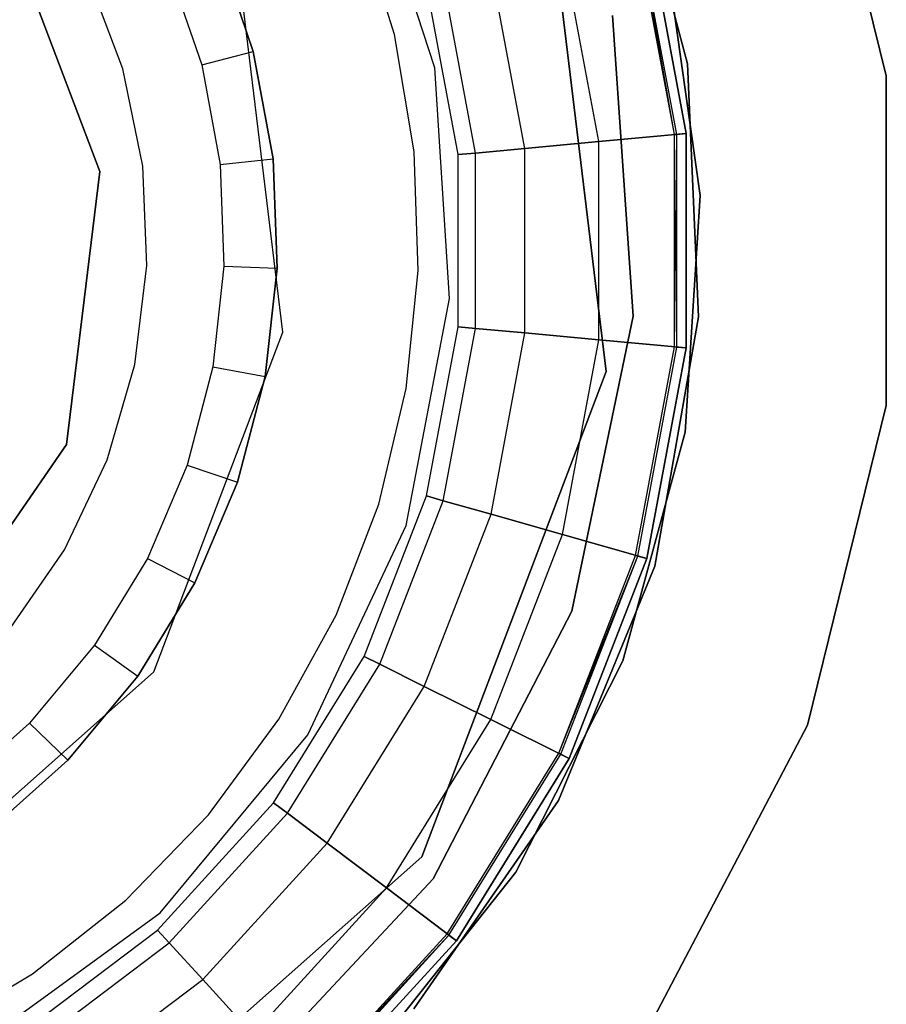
# Model space of a CAD drawing. Extents: x 0.3 to 7.1, y -3.38 to 3.38.
# Tile 412 of 604: x 3.92 to 4.32, y -0.35 to 0.1. Entities that reach past the tile are written whole.
import ezdxf

# ---------------------------------------------------------------- set-up
doc = ezdxf.new("R2010")
doc.units = 0
doc.header["$LTSCALE"] = 2.54
doc.layers.get('0').update_dxf_attribs({"linetype": 'CONTINUOUS'})

# ---------------------------------------------------------------- blocks, each defined once
blk = doc.blocks.new('SINGLES_AVVSTL_STL')
at = {"color": 0}
for p, q in [((4.3217, 0.07594, 164.411), (4.28536, 0.2234, 164.411)), ((4.28536, 0.2234, 164.511), (4.3217, 0.07594, 164.511)), ((4.28536, 0.2234, 164.511), (4.3217, 0.07594, 164.511)), ((4.3217, 0.07594, 164.411), (4.28536, 0.2234, 164.411)), ((4.20009, 0.19442, 61.72336), (4.2301, 0.08158, 61.72336)), ((4.2301, 0.08158, 61.52336), (4.20009, 0.19442, 61.52336)), ((4.2301, 0.08158, 61.52336), (4.20009, 0.19442, 61.52336)), ((4.20009, 0.19442, 61.72336), (4.2301, 0.08158, 61.72336)), ((4.11377, 0.07964, 61.88777), (4.08085, 0.18096, 61.88777)), ((4.11377, 0.07964, 61.96777), (4.08085, 0.18096, 61.96777)), ((4.11377, 0.07964, 61.88777), (4.08085, 0.18096, 61.88777)), ((4.11377, 0.07964, 61.96777), (4.08085, 0.18096, 61.96777)), ((4.19265, -0.06027, 11.22336), (4.16381, 0.1773, 11.22336)), ((4.16381, 0.1773, 61.72336), (4.19265, -0.06027, 61.72336)), ((4.19265, -0.06027, 11.22336), (4.16381, 0.1773, 11.22336)), ((4.16381, 0.1773, 61.72336), (4.19265, -0.06027, 61.72336)), ((3.91439, 0.15054, 168.97178), (3.95937, 0.03195, 168.97178)), ((3.95937, 0.03195, 43.87177), (3.91439, 0.15054, 43.87177)), ((3.91439, 0.15054, 168.97178), (3.95937, 0.03195, 168.97178)), ((3.95937, 0.03195, 43.87177), (3.91439, 0.15054, 43.87177)), ((4.09513, 0.09505, 61.92863), (4.0789, 0.14736, 61.92863)), ((4.09513, 0.09505, 61.92863), (4.0789, 0.14736, 61.92863)), ((4.09513, 0.09505, 61.78864), (4.0789, 0.14736, 61.78864)), ((4.09513, 0.09505, 61.78864), (4.0789, 0.14736, 61.78864)), ((4.22523, 0.04902, 164.40894), (4.20722, 0.14537, 164.40894)), ((4.22417, 0.04892, 164.40427), (4.20722, 0.14537, 164.40894)), ((4.21136, 0.14655, 164.4), (4.22951, 0.04941, 164.4)), ((4.22951, 0.04941, 164.3), (4.21136, 0.14655, 164.3)), ((4.21136, 0.14655, 164.511), (4.22951, 0.04941, 164.511)), ((4.22951, 0.04941, 164.3), (4.21136, 0.14655, 164.3)), ((4.21136, 0.14655, 164.511), (4.22951, 0.04941, 164.511)), ((4.22951, 0.04941, 164.411), (4.21136, 0.14655, 164.411)), ((4.22951, 0.04941, 164.411), (4.21136, 0.14655, 164.411)), ((4.21136, 0.14655, 164.4), (4.22951, 0.04941, 164.4)), ((4.22417, 0.04892, 164.40427), (4.2062, 0.14508, 164.40427)), ((4.22417, 0.04892, 164.40427), (4.2062, 0.14508, 164.40427)), ((4.03008, 0.08726, 61.30864), (4.01382, 0.13493, 61.30864)), ((4.01382, 0.13493, 61.78864), (4.03008, 0.08726, 61.78864)), ((4.01382, 0.13493, 61.78864), (4.03008, 0.08726, 61.78864)), ((4.03008, 0.08726, 61.30864), (4.01382, 0.13493, 61.30864)), ((4.18931, 0.04569, 164.30803), (4.17252, 0.1355, 164.30803)), ((4.18931, 0.04569, 164.30803), (4.17252, 0.1355, 164.30803)), ((4.18931, 0.04569, 164.50297), (4.17252, 0.1355, 164.50297)), ((4.18931, 0.04569, 164.50297), (4.17252, 0.1355, 164.50297)), ((4.22066, 0.12902, 54.83894), (4.2359, 0.02082, 54.83894)), ((4.2359, 0.02082, 54.63894), (4.22066, 0.12902, 54.63894)), ((4.2359, 0.02082, 54.63894), (4.22066, 0.12902, 54.63894)), ((4.22066, 0.12902, 54.83894), (4.2359, 0.02082, 54.83894)), ((4.22066, 0.12901, 20.47364), (4.2359, 0.02082, 20.47364)), ((4.2359, 0.02082, 20.27364), (4.22066, 0.12901, 20.27364)), ((4.2359, 0.02082, 20.27364), (4.22066, 0.12901, 20.27364)), ((4.22066, 0.12901, 20.47364), (4.2359, 0.02082, 20.47364)), ((3.99122, 0.12533, 61.10864), (4.00632, 0.08105, 61.10864)), ((3.99122, 0.12533, 61.10864), (4.00632, 0.08105, 61.10864)), ((4.04375, -0.04219, 11.22336), (4.02355, 0.12411, 11.22336)), ((4.04375, -0.04219, 61.72336), (4.02355, 0.12411, 61.72336)), ((4.04375, -0.04219, 11.22336), (4.02355, 0.12411, 11.22336)), ((4.04375, -0.04219, 61.72336), (4.02355, 0.12411, 61.72336)), ((4.15523, 0.04253, 164.3309), (4.1396, 0.12613, 164.3309)), ((4.15523, 0.04253, 164.3309), (4.1396, 0.12613, 164.3309)), ((4.15523, 0.04253, 164.4801), (4.1396, 0.12613, 164.4801)), ((4.15523, 0.04253, 164.4801), (4.1396, 0.12613, 164.4801)), ((3.97005, 0.07929, 61.10864), (3.95378, 0.12218, 61.10864)), ((3.97005, 0.07929, 61.10864), (3.95378, 0.12218, 61.10864)), ((3.97005, 0.07929, 61.92863), (3.95378, 0.12218, 61.92863)), ((3.97005, 0.07929, 61.92863), (3.95378, 0.12218, 61.92863)), ((4.13246, 0.04042, 164.36512), (4.11761, 0.11988, 164.36512)), ((4.13246, 0.04042, 164.36512), (4.11761, 0.11988, 164.36512)), ((4.13246, 0.04042, 164.44587), (4.11761, 0.11988, 164.44587)), ((4.13246, 0.04042, 164.44587), (4.11761, 0.11988, 164.44587)), ((4.12446, 0.03968, 164.40551), (4.10988, 0.11768, 164.40551)), ((4.12446, 0.03968, 164.40551), (4.10988, 0.11768, 164.40551)), ((4.19563, 0.10376, 18.5), (4.20511, -0.0348, 18.5)), ((4.20511, -0.0348, 18.35), (4.19563, 0.10376, 18.35)), ((4.20511, -0.0348, 18.35), (4.19563, 0.10376, 18.35)), ((4.19563, 0.10376, 18.5), (4.20511, -0.0348, 18.5)), ((4.10424, 0.04104, 61.92863), (4.09513, 0.09505, 61.92863)), ((4.09513, 0.09505, 61.92863), (4.09513, 0.09505, 61.78864)), ((4.10424, 0.04104, 61.92863), (4.09513, 0.09505, 61.92863)), ((4.10424, 0.04104, 61.78864), (4.09513, 0.09505, 61.78864)), ((4.09513, 0.09505, 61.92863), (4.09513, 0.09505, 61.78864)), ((4.10424, 0.04104, 61.78864), (4.09513, 0.09505, 61.78864)), ((4.00632, 0.08105, 61.10864), (4.03008, 0.08726, 61.30864)), ((4.00632, 0.08105, 61.10864), (4.03008, 0.08726, 61.30864)), ((4.03923, 0.03773, 61.30864), (4.03008, 0.08726, 61.30864)), ((4.03008, 0.08726, 61.30864), (4.03008, 0.08726, 61.78864)), ((4.03008, 0.08726, 61.78864), (4.03923, 0.03773, 61.78864)), ((4.03008, 0.08726, 61.30864), (4.03008, 0.08726, 61.78864)), ((4.03008, 0.08726, 61.78864), (4.03923, 0.03773, 61.78864)), ((4.03923, 0.03773, 61.30864), (4.03008, 0.08726, 61.30864)), ((3.97922, 0.03435, 61.10864), (3.97005, 0.07929, 61.10864)), ((3.97005, 0.07929, 61.10864), (3.97005, 0.07929, 61.92863)), ((3.97005, 0.07929, 61.10864), (3.97005, 0.07929, 61.92863)), ((3.97922, 0.03435, 61.10864), (3.97005, 0.07929, 61.10864)), ((3.97922, 0.03435, 61.92863), (3.97005, 0.07929, 61.92863)), ((3.97922, 0.03435, 61.92863), (3.97005, 0.07929, 61.92863)), ((4.00632, 0.08105, 61.10864), (4.01482, 0.03505, 61.10864)), ((4.00632, 0.08105, 61.10864), (4.01482, 0.03505, 61.10864)), ((4.12046, -0.02668, 61.88777), (4.11377, 0.07964, 61.88777)), ((4.12046, -0.02668, 61.96777), (4.11377, 0.07964, 61.96777)), ((4.11377, 0.07964, 61.96777), (4.11377, 0.07964, 61.88777)), ((4.12046, -0.02668, 61.88777), (4.11377, 0.07964, 61.88777)), ((4.11377, 0.07964, 61.96777), (4.11377, 0.07964, 61.88777)), ((4.12046, -0.02668, 61.96777), (4.11377, 0.07964, 61.96777)), ((4.2301, 0.08158, 61.72336), (4.23516, -0.03508, 61.72336)), ((4.23516, -0.03508, 61.52336), (4.2301, 0.08158, 61.52336)), ((4.2301, 0.08158, 61.52336), (4.2301, 0.08158, 61.72336)), ((4.2301, 0.08158, 61.52336), (4.2301, 0.08158, 61.72336)), ((4.23516, -0.03508, 61.52336), (4.2301, 0.08158, 61.52336)), ((4.2301, 0.08158, 61.72336), (4.23516, -0.03508, 61.72336)), ((4.3217, -0.07593, 164.411), (4.3217, 0.07594, 164.411)), ((4.3217, 0.07594, 164.411), (4.3217, 0.07594, 164.511)), ((4.3217, 0.07594, 164.511), (4.3217, -0.07593, 164.511)), ((4.3217, 0.07594, 164.411), (4.3217, 0.07594, 164.511)), ((4.3217, 0.07594, 164.511), (4.3217, -0.07593, 164.511)), ((4.3217, -0.07593, 164.411), (4.3217, 0.07594, 164.411)), ((4.15523, 0.04253, 164.3309), (4.18931, 0.04569, 164.30803)), ((4.15523, 0.04253, 164.3309), (4.18931, 0.04569, 164.30803)), ((4.18931, 0.04569, 164.50297), (4.15523, 0.04253, 164.4801)), ((4.18931, 0.04569, 164.50297), (4.15523, 0.04253, 164.4801)), ((4.18931, 0.04569, 164.30803), (4.22951, 0.04941, 164.3)), ((4.18931, 0.04569, 164.30803), (4.22951, 0.04941, 164.3)), ((4.22951, 0.04941, 164.511), (4.18931, 0.04569, 164.50297)), ((4.22951, 0.04941, 164.511), (4.18931, 0.04569, 164.50297)), ((4.18931, -0.04568, 164.30803), (4.18931, 0.04569, 164.30803)), ((4.18931, -0.04568, 164.30803), (4.18931, 0.04569, 164.30803)), ((4.18931, -0.04568, 164.50297), (4.18931, 0.04569, 164.50297)), ((4.18931, -0.04568, 164.50297), (4.18931, 0.04569, 164.50297)), ((4.22951, 0.04941, 164.4), (4.22417, 0.04892, 164.40427)), ((4.22951, 0.04941, 164.4), (4.22417, 0.04892, 164.40427)), ((4.22417, -0.04891, 164.40427), (4.22523, 0.04902, 164.40894)), ((4.22417, 0.04892, 164.40427), (4.22523, 0.04902, 164.40894)), ((4.22417, -0.04891, 164.40427), (4.22417, 0.04892, 164.40427)), ((4.22417, -0.04891, 164.40427), (4.22417, 0.04892, 164.40427)), ((4.22523, 0.04902, 164.40894), (4.22951, 0.04941, 164.411)), ((4.22523, 0.04902, 164.40894), (4.22951, 0.04941, 164.411)), ((4.22523, -0.04901, 164.40894), (4.22523, 0.04902, 164.40894)), ((4.22951, 0.04941, 164.4), (4.22951, -0.04941, 164.4)), ((4.22951, -0.04941, 164.3), (4.22951, 0.04941, 164.3)), ((4.22951, 0.04941, 164.511), (4.22951, -0.04941, 164.511)), ((4.22951, -0.04941, 164.3), (4.22951, 0.04941, 164.3)), ((4.22951, 0.04941, 164.511), (4.22951, -0.04941, 164.511)), ((4.22951, -0.04941, 164.411), (4.22951, 0.04941, 164.411)), ((4.22951, -0.04941, 164.411), (4.22951, 0.04941, 164.411)), ((4.22951, 0.04941, 164.4), (4.22951, -0.04941, 164.4)), ((4.10607, -0.0137, 61.92863), (4.10424, 0.04104, 61.92863)), ((4.10424, 0.04104, 61.92863), (4.10424, 0.04104, 61.78864)), ((4.10607, -0.0137, 61.92863), (4.10424, 0.04104, 61.92863)), ((4.10607, -0.0137, 61.78864), (4.10424, 0.04104, 61.78864)), ((4.10424, 0.04104, 61.92863), (4.10424, 0.04104, 61.78864)), ((4.10607, -0.0137, 61.78864), (4.10424, 0.04104, 61.78864)), ((4.13246, 0.04042, 164.36512), (4.15523, 0.04253, 164.3309)), ((4.13246, 0.04042, 164.36512), (4.15523, 0.04253, 164.3309)), ((4.15523, 0.04253, 164.4801), (4.13246, 0.04042, 164.44587)), ((4.15523, 0.04253, 164.4801), (4.13246, 0.04042, 164.44587)), ((4.15523, -0.04252, 164.3309), (4.15523, 0.04253, 164.3309)), ((4.15523, -0.04252, 164.3309), (4.15523, 0.04253, 164.3309)), ((4.15523, -0.04252, 164.4801), (4.15523, 0.04253, 164.4801)), ((4.15523, -0.04252, 164.4801), (4.15523, 0.04253, 164.4801)), ((4.01482, 0.03505, 61.10864), (4.03923, 0.03773, 61.30864)), ((4.01482, 0.03505, 61.10864), (4.03923, 0.03773, 61.30864)), ((4.04107, -0.0126, 61.30864), (4.03923, 0.03773, 61.30864)), ((4.03923, 0.03773, 61.30864), (4.03923, 0.03773, 61.78864)), ((4.03923, 0.03773, 61.78864), (4.04107, -0.0126, 61.78864)), ((4.03923, 0.03773, 61.30864), (4.03923, 0.03773, 61.78864)), ((4.03923, 0.03773, 61.78864), (4.04107, -0.0126, 61.78864)), ((4.04107, -0.0126, 61.30864), (4.03923, 0.03773, 61.30864)), ((4.12446, 0.03968, 164.40551), (4.13246, 0.04042, 164.36512)), ((4.12446, 0.03968, 164.40551), (4.13246, 0.04042, 164.36512)), ((4.13246, 0.04042, 164.44587), (4.12446, 0.03968, 164.40551)), ((4.13246, 0.04042, 164.44587), (4.12446, 0.03968, 164.40551)), ((4.12446, -0.03967, 164.40551), (4.12446, 0.03968, 164.40551)), ((4.12446, -0.03967, 164.40551), (4.12446, 0.03968, 164.40551)), ((4.13246, -0.04041, 164.36512), (4.13246, 0.04042, 164.36512)), ((4.13246, -0.04041, 164.36512), (4.13246, 0.04042, 164.36512)), ((4.13246, -0.04041, 164.44587), (4.13246, 0.04042, 164.44587)), ((4.13246, -0.04041, 164.44587), (4.13246, 0.04042, 164.44587)), ((3.95937, 0.03195, 168.97178), (3.94408, -0.09397, 168.97178)), ((3.94408, -0.09397, 43.87177), (3.95937, 0.03195, 43.87177)), ((3.95937, 0.03195, 168.97178), (3.94408, -0.09397, 168.97178)), ((3.94408, -0.09397, 43.87177), (3.95937, 0.03195, 43.87177)), ((3.95937, 0.03195, 168.97178), (3.95937, 0.03195, 43.87177)), ((3.95937, 0.03195, 168.97178), (3.95937, 0.03195, 43.87177)), ((3.98107, -0.01148, 61.10864), (3.97922, 0.03435, 61.10864)), ((3.97922, 0.03435, 61.10864), (3.97922, 0.03435, 61.92863)), ((3.97922, 0.03435, 61.10864), (3.97922, 0.03435, 61.92863)), ((3.98107, -0.01148, 61.10864), (3.97922, 0.03435, 61.10864)), ((3.98107, -0.01148, 61.92863), (3.97922, 0.03435, 61.92863)), ((3.98107, -0.01148, 61.92863), (3.97922, 0.03435, 61.92863)), ((4.01482, 0.03505, 61.10864), (4.01653, -0.0117, 61.10864)), ((4.01482, 0.03505, 61.10864), (4.01653, -0.0117, 61.10864)), ((4.2359, 0.02082, 54.83894), (4.22904, -0.08822, 54.83894)), ((4.22904, -0.08822, 54.63894), (4.2359, 0.02082, 54.63894)), ((4.22904, -0.08822, 54.63894), (4.2359, 0.02082, 54.63894)), ((4.2359, 0.02082, 54.83894), (4.22904, -0.08822, 54.83894)), ((4.2359, 0.02082, 20.47364), (4.22904, -0.08823, 20.47364)), ((4.22904, -0.08823, 20.27364), (4.2359, 0.02082, 20.27364)), ((4.22904, -0.08823, 20.27364), (4.2359, 0.02082, 20.27364)), ((4.2359, 0.02082, 20.47364), (4.22904, -0.08823, 20.47364)), ((4.2359, 0.02082, 54.63894), (4.2359, 0.02082, 54.83894)), ((4.2359, 0.02082, 54.63894), (4.2359, 0.02082, 54.83894)), ((4.2359, 0.02082, 20.27364), (4.2359, 0.02082, 20.47364)), ((4.2359, 0.02082, 20.27364), (4.2359, 0.02082, 20.47364)), ((3.97554, -0.05701, 61.10864), (3.98107, -0.01148, 61.10864)), ((3.97554, -0.05701, 61.10864), (3.98107, -0.01148, 61.10864)), ((3.97554, -0.05701, 61.92863), (3.98107, -0.01148, 61.92863)), ((3.97554, -0.05701, 61.92863), (3.98107, -0.01148, 61.92863)), ((3.98107, -0.01148, 61.10864), (3.98107, -0.01148, 61.92863)), ((3.98107, -0.01148, 61.10864), (3.98107, -0.01148, 61.92863)), ((4.01653, -0.0117, 61.10864), (4.01141, -0.0582, 61.10864)), ((4.01653, -0.0117, 61.10864), (4.01141, -0.0582, 61.10864)), ((4.01653, -0.0117, 61.10864), (4.04107, -0.0126, 61.30864)), ((4.01653, -0.0117, 61.10864), (4.04107, -0.0126, 61.30864)), ((4.03556, -0.06266, 61.30864), (4.04107, -0.0126, 61.30864)), ((4.04107, -0.0126, 61.78864), (4.03556, -0.06266, 61.78864)), ((4.04107, -0.0126, 61.78864), (4.03556, -0.06266, 61.78864)), ((4.03556, -0.06266, 61.30864), (4.04107, -0.0126, 61.30864)), ((4.04107, -0.0126, 61.30864), (4.04107, -0.0126, 61.78864)), ((4.04107, -0.0126, 61.30864), (4.04107, -0.0126, 61.78864)), ((4.10059, -0.0682, 61.92863), (4.10607, -0.0137, 61.92863)), ((4.10059, -0.0682, 61.92863), (4.10607, -0.0137, 61.92863)), ((4.10059, -0.0682, 61.78864), (4.10607, -0.0137, 61.78864)), ((4.10059, -0.0682, 61.78864), (4.10607, -0.0137, 61.78864)), ((4.10607, -0.0137, 61.92863), (4.10607, -0.0137, 61.78864)), ((4.10607, -0.0137, 61.92863), (4.10607, -0.0137, 61.78864)), ((4.1005, -0.13133, 61.88777), (4.12046, -0.02668, 61.88777)), ((4.1005, -0.13133, 61.96777), (4.12046, -0.02668, 61.96777)), ((4.1005, -0.13133, 61.88777), (4.12046, -0.02668, 61.88777)), ((4.1005, -0.13133, 61.96777), (4.12046, -0.02668, 61.96777)), ((4.12046, -0.02668, 61.96777), (4.12046, -0.02668, 61.88777)), ((4.12046, -0.02668, 61.96777), (4.12046, -0.02668, 61.88777)), ((4.20511, -0.0348, 18.5), (4.17685, -0.17079, 18.5)), ((4.17685, -0.17079, 18.35), (4.20511, -0.0348, 18.35)), ((4.17685, -0.17079, 18.35), (4.20511, -0.0348, 18.35)), ((4.20511, -0.0348, 18.5), (4.17685, -0.17079, 18.5)), ((4.20511, -0.0348, 18.35), (4.20511, -0.0348, 18.5)), ((4.20511, -0.0348, 18.35), (4.20511, -0.0348, 18.5)), ((4.23516, -0.03508, 61.72336), (4.21502, -0.1501, 61.72336)), ((4.21502, -0.1501, 61.52336), (4.23516, -0.03508, 61.52336)), ((4.21502, -0.1501, 61.52336), (4.23516, -0.03508, 61.52336)), ((4.23516, -0.03508, 61.72336), (4.21502, -0.1501, 61.72336)), ((4.23516, -0.03508, 61.52336), (4.23516, -0.03508, 61.72336)), ((4.23516, -0.03508, 61.52336), (4.23516, -0.03508, 61.72336)), ((4.10988, -0.11767, 164.40551), (4.12446, -0.03967, 164.40551)), ((4.10988, -0.11767, 164.40551), (4.12446, -0.03967, 164.40551)), ((4.11761, -0.11987, 164.36512), (4.13246, -0.04041, 164.36512)), ((4.11761, -0.11987, 164.36512), (4.13246, -0.04041, 164.36512)), ((4.11761, -0.11987, 164.44587), (4.13246, -0.04041, 164.44587)), ((4.11761, -0.11987, 164.44587), (4.13246, -0.04041, 164.44587)), ((4.12446, -0.03967, 164.40551), (4.13246, -0.04041, 164.36512)), ((4.12446, -0.03967, 164.40551), (4.13246, -0.04041, 164.36512)), ((4.13246, -0.04041, 164.44587), (4.12446, -0.03967, 164.40551)), ((4.13246, -0.04041, 164.44587), (4.12446, -0.03967, 164.40551)), ((4.13246, -0.04041, 164.36512), (4.15523, -0.04252, 164.3309)), ((4.13246, -0.04041, 164.36512), (4.15523, -0.04252, 164.3309)), ((4.15523, -0.04252, 164.4801), (4.13246, -0.04041, 164.44587)), ((4.15523, -0.04252, 164.4801), (4.13246, -0.04041, 164.44587)), ((3.98434, -0.19882, 11.22336), (4.04375, -0.04219, 11.22336)), ((3.98434, -0.19882, 61.72336), (4.04375, -0.04219, 61.72336)), ((3.98434, -0.19882, 11.22336), (4.04375, -0.04219, 11.22336)), ((3.98434, -0.19882, 61.72336), (4.04375, -0.04219, 61.72336)), ((4.04375, -0.04219, 61.72336), (4.04375, -0.04219, 11.22336)), ((4.04375, -0.04219, 61.72336), (4.04375, -0.04219, 11.22336)), ((4.1396, -0.12613, 164.3309), (4.15523, -0.04252, 164.3309)), ((4.1396, -0.12613, 164.3309), (4.15523, -0.04252, 164.3309)), ((4.1396, -0.12613, 164.4801), (4.15523, -0.04252, 164.4801)), ((4.1396, -0.12613, 164.4801), (4.15523, -0.04252, 164.4801)), ((4.15523, -0.04252, 164.3309), (4.18931, -0.04568, 164.30803)), ((4.15523, -0.04252, 164.3309), (4.18931, -0.04568, 164.30803)), ((4.18931, -0.04568, 164.50297), (4.15523, -0.04252, 164.4801)), ((4.18931, -0.04568, 164.50297), (4.15523, -0.04252, 164.4801)), ((4.17252, -0.13549, 164.30803), (4.18931, -0.04568, 164.30803)), ((4.17252, -0.13549, 164.30803), (4.18931, -0.04568, 164.30803)), ((4.17252, -0.13549, 164.50297), (4.18931, -0.04568, 164.50297)), ((4.17252, -0.13549, 164.50297), (4.18931, -0.04568, 164.50297)), ((4.18931, -0.04568, 164.30803), (4.22951, -0.04941, 164.3)), ((4.18931, -0.04568, 164.30803), (4.22951, -0.04941, 164.3)), ((4.22951, -0.04941, 164.511), (4.18931, -0.04568, 164.50297)), ((4.22951, -0.04941, 164.511), (4.18931, -0.04568, 164.50297)), ((4.2062, -0.14508, 164.40427), (4.22417, -0.04891, 164.40427)), ((4.2062, -0.14508, 164.40427), (4.22417, -0.04891, 164.40427)), ((4.20722, -0.14537, 164.40894), (4.22523, -0.04901, 164.40894)), ((4.20722, -0.14537, 164.40894), (4.22523, -0.04901, 164.40894)), ((4.22951, -0.04941, 164.4), (4.21136, -0.14654, 164.4)), ((4.21136, -0.14654, 164.3), (4.22951, -0.04941, 164.3)), ((4.22951, -0.04941, 164.511), (4.21136, -0.14654, 164.511)), ((4.21136, -0.14654, 164.3), (4.22951, -0.04941, 164.3)), ((4.22951, -0.04941, 164.511), (4.21136, -0.14654, 164.511)), ((4.21136, -0.14654, 164.411), (4.22951, -0.04941, 164.411)), ((4.21136, -0.14654, 164.411), (4.22951, -0.04941, 164.411)), ((4.22951, -0.04941, 164.4), (4.21136, -0.14654, 164.4)), ((4.22417, -0.04891, 164.40427), (4.22523, -0.04901, 164.40894)), ((4.22951, -0.04941, 164.4), (4.22417, -0.04891, 164.40427)), ((4.22951, -0.04941, 164.4), (4.22417, -0.04891, 164.40427)), ((4.22523, -0.04901, 164.40894), (4.22951, -0.04941, 164.411)), ((4.22523, -0.04901, 164.40894), (4.22951, -0.04941, 164.411)), ((3.96278, -0.10106, 61.10864), (3.97554, -0.05701, 61.10864)), ((3.96278, -0.10106, 61.10864), (3.97554, -0.05701, 61.10864)), ((3.96278, -0.10106, 61.92863), (3.97554, -0.05701, 61.92863)), ((3.96278, -0.10106, 61.92863), (3.97554, -0.05701, 61.92863)), ((3.97554, -0.05701, 61.10864), (3.97554, -0.05701, 61.92863)), ((3.97554, -0.05701, 61.10864), (3.97554, -0.05701, 61.92863)), ((4.01141, -0.0582, 61.10864), (3.99958, -0.10346, 61.10864)), ((4.01141, -0.0582, 61.10864), (3.99958, -0.10346, 61.10864)), ((4.01141, -0.0582, 61.10864), (4.03556, -0.06266, 61.30864)), ((4.01141, -0.0582, 61.10864), (4.03556, -0.06266, 61.30864)), ((4.02282, -0.11139, 61.30864), (4.03556, -0.06266, 61.30864)), ((4.03556, -0.06266, 61.78864), (4.02282, -0.11139, 61.78864)), ((4.03556, -0.06266, 61.78864), (4.02282, -0.11139, 61.78864)), ((4.02282, -0.11139, 61.30864), (4.03556, -0.06266, 61.30864)), ((4.03556, -0.06266, 61.30864), (4.03556, -0.06266, 61.78864)), ((4.03556, -0.06266, 61.30864), (4.03556, -0.06266, 61.78864)), ((4.10779, -0.28403, 11.22336), (4.19265, -0.06027, 11.22336)), ((4.19265, -0.06027, 61.72336), (4.10779, -0.28403, 61.72336)), ((4.10779, -0.28403, 11.22336), (4.19265, -0.06027, 11.22336)), ((4.19265, -0.06027, 61.72336), (4.10779, -0.28403, 61.72336)), ((4.19265, -0.06027, 11.22336), (4.19265, -0.06027, 61.72336)), ((4.19265, -0.06027, 11.22336), (4.19265, -0.06027, 61.72336)), ((4.08789, -0.12147, 61.92863), (4.10059, -0.0682, 61.92863)), ((4.08789, -0.12147, 61.92863), (4.10059, -0.0682, 61.92863)), ((4.08789, -0.12147, 61.78864), (4.10059, -0.0682, 61.78864)), ((4.08789, -0.12147, 61.78864), (4.10059, -0.0682, 61.78864)), ((4.10059, -0.0682, 61.92863), (4.10059, -0.0682, 61.78864)), ((4.10059, -0.0682, 61.92863), (4.10059, -0.0682, 61.78864)), ((4.28536, -0.2234, 164.411), (4.3217, -0.07593, 164.411)), ((4.3217, -0.07593, 164.511), (4.28536, -0.2234, 164.511)), ((4.3217, -0.07593, 164.511), (4.28536, -0.2234, 164.511)), ((4.28536, -0.2234, 164.411), (4.3217, -0.07593, 164.411)), ((4.3217, -0.07593, 164.411), (4.3217, -0.07593, 164.511)), ((4.3217, -0.07593, 164.411), (4.3217, -0.07593, 164.511)), ((4.22904, -0.08822, 54.83894), (4.20038, -0.19366, 54.83894)), ((4.20038, -0.19366, 54.63894), (4.22904, -0.08822, 54.63894)), ((4.20038, -0.19366, 54.63894), (4.22904, -0.08822, 54.63894)), ((4.22904, -0.08822, 54.83894), (4.20038, -0.19366, 54.83894)), ((4.22904, -0.08823, 20.47364), (4.20038, -0.19366, 20.47364)), ((4.20038, -0.19366, 20.27364), (4.22904, -0.08823, 20.27364)), ((4.20038, -0.19366, 20.27364), (4.22904, -0.08823, 20.27364)), ((4.22904, -0.08823, 20.47364), (4.20038, -0.19366, 20.47364)), ((4.22904, -0.08822, 54.63894), (4.22904, -0.08822, 54.83894)), ((4.22904, -0.08822, 54.63894), (4.22904, -0.08822, 54.83894)), ((4.22904, -0.08823, 20.27364), (4.22904, -0.08823, 20.47364)), ((4.22904, -0.08823, 20.27364), (4.22904, -0.08823, 20.47364)), ((3.94408, -0.09397, 168.97178), (3.87203, -0.19835, 168.97178)), ((3.87203, -0.19835, 43.87177), (3.94408, -0.09397, 43.87177)), ((3.94408, -0.09397, 168.97178), (3.87203, -0.19835, 168.97178)), ((3.87203, -0.19835, 43.87177), (3.94408, -0.09397, 43.87177)), ((3.94408, -0.09397, 168.97178), (3.94408, -0.09397, 43.87177)), ((3.94408, -0.09397, 168.97178), (3.94408, -0.09397, 43.87177)), ((3.94312, -0.1425, 61.10864), (3.96278, -0.10106, 61.10864)), ((3.94312, -0.1425, 61.10864), (3.96278, -0.10106, 61.10864)), ((3.94312, -0.1425, 61.92863), (3.96278, -0.10106, 61.92863)), ((3.94312, -0.1425, 61.92863), (3.96278, -0.10106, 61.92863)), ((3.96278, -0.10106, 61.10864), (3.96278, -0.10106, 61.92863)), ((3.96278, -0.10106, 61.10864), (3.96278, -0.10106, 61.92863)), ((3.99958, -0.10346, 61.10864), (3.98128, -0.14652, 61.10864)), ((3.99958, -0.10346, 61.10864), (3.98128, -0.14652, 61.10864)), ((3.99958, -0.10346, 61.10864), (4.02282, -0.11139, 61.30864)), ((3.99958, -0.10346, 61.10864), (4.02282, -0.11139, 61.30864)), ((4.00312, -0.15775, 61.30864), (4.02282, -0.11139, 61.30864)), ((4.02282, -0.11139, 61.78864), (4.00312, -0.15775, 61.78864)), ((4.02282, -0.11139, 61.78864), (4.00312, -0.15775, 61.78864)), ((4.00312, -0.15775, 61.30864), (4.02282, -0.11139, 61.30864)), ((4.02282, -0.11139, 61.30864), (4.02282, -0.11139, 61.78864)), ((4.02282, -0.11139, 61.30864), (4.02282, -0.11139, 61.78864)), ((4.08122, -0.19166, 164.40551), (4.10988, -0.11767, 164.40551)), ((4.08122, -0.19166, 164.40551), (4.10988, -0.11767, 164.40551)), ((4.10988, -0.11767, 164.40551), (4.11761, -0.11987, 164.36512)), ((4.10988, -0.11767, 164.40551), (4.11761, -0.11987, 164.36512)), ((4.11761, -0.11987, 164.44587), (4.10988, -0.11767, 164.40551)), ((4.11761, -0.11987, 164.44587), (4.10988, -0.11767, 164.40551)), ((4.06821, -0.17258, 61.92863), (4.08789, -0.12147, 61.92863)), ((4.06821, -0.17258, 61.92863), (4.08789, -0.12147, 61.92863)), ((4.06821, -0.17258, 61.78864), (4.08789, -0.12147, 61.78864)), ((4.06821, -0.17258, 61.78864), (4.08789, -0.12147, 61.78864)), ((4.08789, -0.12147, 61.92863), (4.08789, -0.12147, 61.78864)), ((4.08789, -0.12147, 61.92863), (4.08789, -0.12147, 61.78864)), ((4.08841, -0.19524, 164.36512), (4.11761, -0.11987, 164.36512)), ((4.08841, -0.19524, 164.36512), (4.11761, -0.11987, 164.36512)), ((4.08841, -0.19524, 164.44587), (4.11761, -0.11987, 164.44587)), ((4.08841, -0.19524, 164.44587), (4.11761, -0.11987, 164.44587)), ((4.11761, -0.11987, 164.36512), (4.1396, -0.12613, 164.3309)), ((4.11761, -0.11987, 164.36512), (4.1396, -0.12613, 164.3309)), ((4.1396, -0.12613, 164.4801), (4.11761, -0.11987, 164.44587)), ((4.1396, -0.12613, 164.4801), (4.11761, -0.11987, 164.44587)), ((4.10888, -0.20544, 164.3309), (4.1396, -0.12613, 164.3309)), ((4.10888, -0.20544, 164.3309), (4.1396, -0.12613, 164.3309)), ((4.10888, -0.20544, 164.4801), (4.1396, -0.12613, 164.4801)), ((4.10888, -0.20544, 164.4801), (4.1396, -0.12613, 164.4801)), ((4.1396, -0.12613, 164.3309), (4.17252, -0.13549, 164.30803)), ((4.1396, -0.12613, 164.3309), (4.17252, -0.13549, 164.30803)), ((4.17252, -0.13549, 164.50297), (4.1396, -0.12613, 164.4801)), ((4.17252, -0.13549, 164.50297), (4.1396, -0.12613, 164.4801)), ((4.05514, -0.22772, 61.88777), (4.1005, -0.13133, 61.88777)), ((4.05514, -0.22772, 61.96777), (4.1005, -0.13133, 61.96777)), ((4.05514, -0.22772, 61.88777), (4.1005, -0.13133, 61.88777)), ((4.05514, -0.22772, 61.96777), (4.1005, -0.13133, 61.96777)), ((4.1005, -0.13133, 61.96777), (4.1005, -0.13133, 61.88777)), ((4.1005, -0.13133, 61.96777), (4.1005, -0.13133, 61.88777)), ((4.13952, -0.22069, 164.30803), (4.17252, -0.13549, 164.30803)), ((4.13952, -0.22069, 164.30803), (4.17252, -0.13549, 164.30803)), ((4.13952, -0.22069, 164.50297), (4.17252, -0.13549, 164.50297)), ((4.13952, -0.22069, 164.50297), (4.17252, -0.13549, 164.50297)), ((4.17252, -0.13549, 164.30803), (4.21136, -0.14654, 164.3)), ((4.17252, -0.13549, 164.30803), (4.21136, -0.14654, 164.3)), ((4.21136, -0.14654, 164.511), (4.17252, -0.13549, 164.50297)), ((4.21136, -0.14654, 164.511), (4.17252, -0.13549, 164.50297)), ((3.91706, -0.18025, 61.10864), (3.94312, -0.1425, 61.10864)), ((3.91706, -0.18025, 61.10864), (3.94312, -0.1425, 61.10864)), ((3.91706, -0.18025, 61.92863), (3.94312, -0.1425, 61.92863)), ((3.91706, -0.18025, 61.92863), (3.94312, -0.1425, 61.92863)), ((3.94312, -0.1425, 61.10864), (3.94312, -0.1425, 61.92863)), ((3.94312, -0.1425, 61.10864), (3.94312, -0.1425, 61.92863)), ((4.17086, -0.2363, 164.40427), (4.2062, -0.14508, 164.40427)), ((4.17086, -0.2363, 164.40427), (4.2062, -0.14508, 164.40427)), ((4.2062, -0.14508, 164.40427), (4.20722, -0.14537, 164.40894)), ((4.2062, -0.14508, 164.40427), (4.20722, -0.14537, 164.40894)), ((4.21136, -0.14654, 164.4), (4.2062, -0.14508, 164.40427)), ((4.21136, -0.14654, 164.4), (4.2062, -0.14508, 164.40427)), ((3.98128, -0.14652, 61.10864), (3.95691, -0.18645, 61.10864)), ((3.98128, -0.14652, 61.10864), (3.95691, -0.18645, 61.10864)), ((3.98128, -0.14652, 61.10864), (4.00312, -0.15775, 61.30864)), ((3.98128, -0.14652, 61.10864), (4.00312, -0.15775, 61.30864)), ((4.17086, -0.2363, 164.40427), (4.20722, -0.14537, 164.40894)), ((4.17181, -0.23677, 164.40894), (4.20722, -0.14537, 164.40894)), ((4.21136, -0.14654, 164.4), (4.17566, -0.23869, 164.4)), ((4.17566, -0.23869, 164.3), (4.21136, -0.14654, 164.3)), ((4.21136, -0.14654, 164.511), (4.17566, -0.23869, 164.511)), ((4.17566, -0.23869, 164.3), (4.21136, -0.14654, 164.3)), ((4.21136, -0.14654, 164.511), (4.17566, -0.23869, 164.511)), ((4.17566, -0.23869, 164.411), (4.21136, -0.14654, 164.411)), ((4.17566, -0.23869, 164.411), (4.21136, -0.14654, 164.411)), ((4.21136, -0.14654, 164.4), (4.17566, -0.23869, 164.4)), ((4.20722, -0.14537, 164.40894), (4.21136, -0.14654, 164.411)), ((4.20722, -0.14537, 164.40894), (4.21136, -0.14654, 164.411)), ((4.21502, -0.1501, 61.72336), (4.17062, -0.2581, 61.72336)), ((4.17062, -0.2581, 61.52336), (4.21502, -0.1501, 61.52336)), ((4.17062, -0.2581, 61.52336), (4.21502, -0.1501, 61.52336)), ((4.21502, -0.1501, 61.72336), (4.17062, -0.2581, 61.72336)), ((4.21502, -0.1501, 61.52336), (4.21502, -0.1501, 61.72336)), ((4.21502, -0.1501, 61.52336), (4.21502, -0.1501, 61.72336)), ((3.97688, -0.20074, 61.30864), (4.00312, -0.15775, 61.30864)), ((4.00312, -0.15775, 61.78864), (3.97688, -0.20074, 61.78864)), ((4.00312, -0.15775, 61.78864), (3.97688, -0.20074, 61.78864)), ((3.97688, -0.20074, 61.30864), (4.00312, -0.15775, 61.30864)), ((4.00312, -0.15775, 61.30864), (4.00312, -0.15775, 61.78864)), ((4.00312, -0.15775, 61.30864), (4.00312, -0.15775, 61.78864)), ((4.17685, -0.17079, 18.5), (4.11295, -0.29411, 18.5)), ((4.11295, -0.29411, 18.35), (4.17685, -0.17079, 18.35)), ((4.11295, -0.29411, 18.35), (4.17685, -0.17079, 18.35)), ((4.17685, -0.17079, 18.5), (4.11295, -0.29411, 18.5)), ((4.17685, -0.17079, 18.35), (4.17685, -0.17079, 18.5)), ((4.17685, -0.17079, 18.35), (4.17685, -0.17079, 18.5)), ((4.04188, -0.22061, 61.92863), (4.06821, -0.17258, 61.92863)), ((4.04188, -0.22061, 61.92863), (4.06821, -0.17258, 61.92863)), ((4.04188, -0.22061, 61.78864), (4.06821, -0.17258, 61.78864)), ((4.04188, -0.22061, 61.78864), (4.06821, -0.17258, 61.78864)), ((4.06821, -0.17258, 61.92863), (4.06821, -0.17258, 61.78864)), ((4.06821, -0.17258, 61.92863), (4.06821, -0.17258, 61.78864)), ((3.95691, -0.18645, 61.10864), (3.92699, -0.22241, 61.10864)), ((3.95691, -0.18645, 61.10864), (3.92699, -0.22241, 61.10864)), ((3.95691, -0.18645, 61.10864), (3.97688, -0.20074, 61.30864)), ((3.95691, -0.18645, 61.10864), (3.97688, -0.20074, 61.30864)), ((4.03945, -0.25913, 164.40551), (4.08122, -0.19166, 164.40551)), ((4.03945, -0.25913, 164.40551), (4.08122, -0.19166, 164.40551)), ((4.08122, -0.19166, 164.40551), (4.08841, -0.19524, 164.36512)), ((4.08122, -0.19166, 164.40551), (4.08841, -0.19524, 164.36512)), ((4.08841, -0.19524, 164.44587), (4.08122, -0.19166, 164.40551)), ((4.08841, -0.19524, 164.44587), (4.08122, -0.19166, 164.40551)), ((4.20038, -0.19366, 54.83894), (4.15107, -0.29116, 54.83894)), ((4.15107, -0.29116, 54.63894), (4.20038, -0.19366, 54.63894)), ((4.15107, -0.29116, 54.63894), (4.20038, -0.19366, 54.63894)), ((4.20038, -0.19366, 54.83894), (4.15107, -0.29116, 54.83894)), ((4.20038, -0.19366, 20.47364), (4.15107, -0.29117, 20.47364)), ((4.15107, -0.29117, 20.27364), (4.20038, -0.19366, 20.27364)), ((4.15107, -0.29117, 20.27364), (4.20038, -0.19366, 20.27364)), ((4.20038, -0.19366, 20.47364), (4.15107, -0.29117, 20.47364)), ((4.20038, -0.19366, 54.63894), (4.20038, -0.19366, 54.83894)), ((4.20038, -0.19366, 54.63894), (4.20038, -0.19366, 54.83894)), ((4.20038, -0.19366, 20.27364), (4.20038, -0.19366, 20.47364)), ((4.20038, -0.19366, 20.27364), (4.20038, -0.19366, 20.47364)), ((3.85895, -0.30991, 11.22336), (3.98434, -0.19882, 11.22336)), ((3.85895, -0.30991, 61.72336), (3.98434, -0.19882, 61.72336)), ((3.85895, -0.30991, 11.22336), (3.98434, -0.19882, 11.22336)), ((3.85895, -0.30991, 61.72336), (3.98434, -0.19882, 61.72336)), ((3.98434, -0.19882, 61.72336), (3.98434, -0.19882, 11.22336)), ((3.98434, -0.19882, 61.72336), (3.98434, -0.19882, 11.22336)), ((4.04585, -0.26397, 164.36512), (4.08841, -0.19524, 164.36512)), ((4.04585, -0.26397, 164.36512), (4.08841, -0.19524, 164.36512)), ((4.04585, -0.26397, 164.44587), (4.08841, -0.19524, 164.44587)), ((4.04585, -0.26397, 164.44587), (4.08841, -0.19524, 164.44587)), ((4.08841, -0.19524, 164.36512), (4.10888, -0.20544, 164.3309)), ((4.08841, -0.19524, 164.36512), (4.10888, -0.20544, 164.3309)), ((4.10888, -0.20544, 164.4801), (4.08841, -0.19524, 164.44587)), ((4.10888, -0.20544, 164.4801), (4.08841, -0.19524, 164.44587)), ((3.94466, -0.23946, 61.30864), (3.97688, -0.20074, 61.30864)), ((3.97688, -0.20074, 61.78864), (3.94466, -0.23946, 61.78864)), ((3.97688, -0.20074, 61.78864), (3.94466, -0.23946, 61.78864)), ((3.94466, -0.23946, 61.30864), (3.97688, -0.20074, 61.30864)), ((3.97688, -0.20074, 61.30864), (3.97688, -0.20074, 61.78864)), ((3.97688, -0.20074, 61.30864), (3.97688, -0.20074, 61.78864)), ((4.0641, -0.27775, 164.3309), (4.10888, -0.20544, 164.3309)), ((4.0641, -0.27775, 164.3309), (4.10888, -0.20544, 164.3309)), ((4.0641, -0.27775, 164.4801), (4.10888, -0.20544, 164.4801)), ((4.0641, -0.27775, 164.4801), (4.10888, -0.20544, 164.4801)), ((4.10888, -0.20544, 164.3309), (4.13952, -0.22069, 164.30803)), ((4.10888, -0.20544, 164.3309), (4.13952, -0.22069, 164.30803)), ((4.13952, -0.22069, 164.50297), (4.10888, -0.20544, 164.4801)), ((4.13952, -0.22069, 164.50297), (4.10888, -0.20544, 164.4801)), ((4.0094, -0.26471, 61.92863), (4.04188, -0.22061, 61.92863)), ((4.0094, -0.26471, 61.92863), (4.04188, -0.22061, 61.92863)), ((4.0094, -0.26471, 61.78864), (4.04188, -0.22061, 61.78864)), ((4.0094, -0.26471, 61.78864), (4.04188, -0.22061, 61.78864)), ((4.04188, -0.22061, 61.92863), (4.04188, -0.22061, 61.78864)), ((4.04188, -0.22061, 61.92863), (4.04188, -0.22061, 61.78864)), ((4.09142, -0.29838, 164.30803), (4.13952, -0.22069, 164.30803)), ((4.09142, -0.29838, 164.30803), (4.13952, -0.22069, 164.30803)), ((4.09142, -0.29838, 164.50297), (4.13952, -0.22069, 164.50297)), ((4.09142, -0.29838, 164.50297), (4.13952, -0.22069, 164.50297)), ((4.13952, -0.22069, 164.30803), (4.17566, -0.23869, 164.3)), ((4.13952, -0.22069, 164.30803), (4.17566, -0.23869, 164.3)), ((4.17566, -0.23869, 164.511), (4.13952, -0.22069, 164.50297)), ((4.17566, -0.23869, 164.511), (4.13952, -0.22069, 164.50297)), ((3.92699, -0.22241, 61.10864), (3.89214, -0.25363, 61.10864)), ((3.92699, -0.22241, 61.10864), (3.89214, -0.25363, 61.10864)), ((3.92699, -0.22241, 61.10864), (3.94466, -0.23946, 61.30864)), ((3.92699, -0.22241, 61.10864), (3.94466, -0.23946, 61.30864)), ((4.21478, -0.35788, 164.411), (4.28536, -0.2234, 164.411)), ((4.28536, -0.2234, 164.511), (4.21478, -0.35788, 164.511)), ((4.28536, -0.2234, 164.511), (4.21478, -0.35788, 164.511)), ((4.21478, -0.35788, 164.411), (4.28536, -0.2234, 164.411)), ((4.28536, -0.2234, 164.411), (4.28536, -0.2234, 164.511)), ((4.28536, -0.2234, 164.411), (4.28536, -0.2234, 164.511)), ((3.98723, -0.30981, 61.88777), (4.05514, -0.22772, 61.88777)), ((3.98723, -0.30981, 61.96777), (4.05514, -0.22772, 61.96777)), ((3.98723, -0.30981, 61.88777), (4.05514, -0.22772, 61.88777)), ((3.98723, -0.30981, 61.96777), (4.05514, -0.22772, 61.96777)), ((4.05514, -0.22772, 61.96777), (4.05514, -0.22772, 61.88777)), ((4.05514, -0.22772, 61.96777), (4.05514, -0.22772, 61.88777)), ((3.90715, -0.27307, 61.30864), (3.94466, -0.23946, 61.30864)), ((3.94466, -0.23946, 61.78864), (3.90715, -0.27307, 61.78864)), ((3.94466, -0.23946, 61.78864), (3.90715, -0.27307, 61.78864)), ((3.90715, -0.27307, 61.30864), (3.94466, -0.23946, 61.30864)), ((3.94466, -0.23946, 61.30864), (3.94466, -0.23946, 61.78864)), ((3.94466, -0.23946, 61.30864), (3.94466, -0.23946, 61.78864)), ((4.11936, -0.31948, 164.40427), (4.17086, -0.2363, 164.40427)), ((4.11936, -0.31948, 164.40427), (4.17086, -0.2363, 164.40427)), ((4.1202, -0.32012, 164.40894), (4.17181, -0.23677, 164.40894)), ((4.1202, -0.32012, 164.40894), (4.17181, -0.23677, 164.40894)), ((4.17566, -0.23869, 164.4), (4.12364, -0.32271, 164.4)), ((4.12364, -0.32271, 164.3), (4.17566, -0.23869, 164.3)), ((4.17566, -0.23869, 164.511), (4.12364, -0.32271, 164.511)), ((4.12364, -0.32271, 164.3), (4.17566, -0.23869, 164.3)), ((4.17566, -0.23869, 164.511), (4.12364, -0.32271, 164.511)), ((4.12364, -0.32271, 164.411), (4.17566, -0.23869, 164.411)), ((4.12364, -0.32271, 164.411), (4.17566, -0.23869, 164.411)), ((4.17566, -0.23869, 164.4), (4.12364, -0.32271, 164.4)), ((4.17086, -0.2363, 164.40427), (4.17181, -0.23677, 164.40894)), ((4.17566, -0.23869, 164.4), (4.17086, -0.2363, 164.40427)), ((4.17566, -0.23869, 164.4), (4.17086, -0.2363, 164.40427)), ((4.17181, -0.23677, 164.40894), (4.17566, -0.23869, 164.411)), ((4.17181, -0.23677, 164.40894), (4.17566, -0.23869, 164.411)), ((4.17062, -0.2581, 61.72336), (4.10405, -0.35403, 61.72336)), ((4.10405, -0.35403, 61.52336), (4.17062, -0.2581, 61.52336)), ((4.10405, -0.35403, 61.52336), (4.17062, -0.2581, 61.52336)), ((4.17062, -0.2581, 61.72336), (4.10405, -0.35403, 61.72336)), ((4.17062, -0.2581, 61.52336), (4.17062, -0.2581, 61.72336)), ((4.17062, -0.2581, 61.52336), (4.17062, -0.2581, 61.72336)), ((3.98599, -0.31777, 164.40551), (4.03945, -0.25913, 164.40551)), ((3.98599, -0.31777, 164.40551), (4.03945, -0.25913, 164.40551)), ((4.03945, -0.25913, 164.40551), (4.04585, -0.26397, 164.36512)), ((4.03945, -0.25913, 164.40551), (4.04585, -0.26397, 164.36512)), ((4.04585, -0.26397, 164.44587), (4.03945, -0.25913, 164.40551)), ((4.04585, -0.26397, 164.44587), (4.03945, -0.25913, 164.40551)), ((3.97132, -0.30408, 61.92863), (4.0094, -0.26471, 61.92863)), ((3.97132, -0.30408, 61.92863), (4.0094, -0.26471, 61.92863)), ((3.97132, -0.30408, 61.78864), (4.0094, -0.26471, 61.78864)), ((3.97132, -0.30408, 61.78864), (4.0094, -0.26471, 61.78864)), ((3.9914, -0.32371, 164.36512), (4.04585, -0.26397, 164.36512)), ((3.9914, -0.32371, 164.36512), (4.04585, -0.26397, 164.36512)), ((3.9914, -0.32371, 164.44587), (4.04585, -0.26397, 164.44587)), ((3.9914, -0.32371, 164.44587), (4.04585, -0.26397, 164.44587)), ((4.0094, -0.26471, 61.92863), (4.0094, -0.26471, 61.78864)), ((4.0094, -0.26471, 61.92863), (4.0094, -0.26471, 61.78864)), ((4.04585, -0.26397, 164.36512), (4.0641, -0.27775, 164.3309)), ((4.04585, -0.26397, 164.36512), (4.0641, -0.27775, 164.3309)), ((4.0641, -0.27775, 164.4801), (4.04585, -0.26397, 164.44587)), ((4.0641, -0.27775, 164.4801), (4.04585, -0.26397, 164.44587)), ((4.0068, -0.34061, 164.3309), (4.0641, -0.27775, 164.3309)), ((4.0068, -0.34061, 164.3309), (4.0641, -0.27775, 164.3309)), ((4.0068, -0.34061, 164.4801), (4.0641, -0.27775, 164.4801)), ((4.0068, -0.34061, 164.4801), (4.0641, -0.27775, 164.4801)), ((4.0641, -0.27775, 164.3309), (4.09142, -0.29838, 164.30803)), ((4.0641, -0.27775, 164.3309), (4.09142, -0.29838, 164.30803)), ((4.09142, -0.29838, 164.50297), (4.0641, -0.27775, 164.4801)), ((4.09142, -0.29838, 164.50297), (4.0641, -0.27775, 164.4801)), ((3.92866, -0.44273, 11.22336), (4.10779, -0.28403, 11.22336)), ((4.10779, -0.28403, 61.72336), (3.92866, -0.44273, 61.72336)), ((3.92866, -0.44273, 11.22336), (4.10779, -0.28403, 11.22336)), ((4.10779, -0.28403, 61.72336), (3.92866, -0.44273, 61.72336)), ((4.10779, -0.28403, 11.22336), (4.10779, -0.28403, 61.72336)), ((4.10779, -0.28403, 11.22336), (4.10779, -0.28403, 61.72336)), ((4.11295, -0.29411, 18.5), (4.01815, -0.39561, 18.5)), ((4.01815, -0.39561, 18.35), (4.11295, -0.29411, 18.35)), ((4.01815, -0.39561, 18.35), (4.11295, -0.29411, 18.35)), ((4.11295, -0.29411, 18.5), (4.01815, -0.39561, 18.5)), ((4.15107, -0.29116, 54.83894), (4.08315, -0.37675, 54.83894)), ((4.08315, -0.37675, 54.63894), (4.15107, -0.29116, 54.63894)), ((4.08315, -0.37675, 54.63894), (4.15107, -0.29116, 54.63894)), ((4.15107, -0.29116, 54.83894), (4.08315, -0.37675, 54.83894)), ((4.15107, -0.29117, 20.47364), (4.08315, -0.37675, 20.47364)), ((4.08315, -0.37675, 20.27364), (4.15107, -0.29117, 20.27364)), ((4.08315, -0.37675, 20.27364), (4.15107, -0.29117, 20.27364)), ((4.15107, -0.29117, 20.47364), (4.08315, -0.37675, 20.47364)), ((4.11295, -0.29411, 18.35), (4.11295, -0.29411, 18.5)), ((4.11295, -0.29411, 18.35), (4.11295, -0.29411, 18.5)), ((4.15107, -0.29116, 54.63894), (4.15107, -0.29116, 54.83894)), ((4.15107, -0.29116, 54.63894), (4.15107, -0.29116, 54.83894)), ((4.15107, -0.29117, 20.27364), (4.15107, -0.29117, 20.47364)), ((4.15107, -0.29117, 20.27364), (4.15107, -0.29117, 20.47364)), ((4.02986, -0.3659, 164.30803), (4.09142, -0.29838, 164.30803)), ((4.02986, -0.3659, 164.30803), (4.09142, -0.29838, 164.30803)), ((4.02986, -0.3659, 164.50297), (4.09142, -0.29838, 164.50297)), ((4.02986, -0.3659, 164.50297), (4.09142, -0.29838, 164.50297)), ((4.09142, -0.29838, 164.30803), (4.12364, -0.32271, 164.3)), ((4.09142, -0.29838, 164.30803), (4.12364, -0.32271, 164.3)), ((4.12364, -0.32271, 164.511), (4.09142, -0.29838, 164.50297)), ((4.12364, -0.32271, 164.511), (4.09142, -0.29838, 164.50297)), ((3.92834, -0.33802, 61.92863), (3.97132, -0.30408, 61.92863)), ((3.92834, -0.33802, 61.92863), (3.97132, -0.30408, 61.92863)), ((3.92834, -0.33802, 61.78864), (3.97132, -0.30408, 61.78864)), ((3.92834, -0.33802, 61.78864), (3.97132, -0.30408, 61.78864)), ((3.97132, -0.30408, 61.92863), (3.97132, -0.30408, 61.78864)), ((3.97132, -0.30408, 61.92863), (3.97132, -0.30408, 61.78864)), ((3.90104, -0.37243, 61.88777), (3.98723, -0.30981, 61.88777)), ((3.90104, -0.37243, 61.96777), (3.98723, -0.30981, 61.96777)), ((3.90104, -0.37243, 61.88777), (3.98723, -0.30981, 61.88777)), ((3.90104, -0.37243, 61.96777), (3.98723, -0.30981, 61.96777)), ((3.98723, -0.30981, 61.96777), (3.98723, -0.30981, 61.88777)), ((3.98723, -0.30981, 61.96777), (3.98723, -0.30981, 61.88777)), ((3.92266, -0.36559, 164.40551), (3.98599, -0.31777, 164.40551)), ((3.92266, -0.36559, 164.40551), (3.98599, -0.31777, 164.40551)), ((3.98599, -0.31777, 164.40551), (3.9914, -0.32371, 164.36512)), ((3.98599, -0.31777, 164.40551), (3.9914, -0.32371, 164.36512)), ((3.9914, -0.32371, 164.44587), (3.98599, -0.31777, 164.40551)), ((3.9914, -0.32371, 164.44587), (3.98599, -0.31777, 164.40551)), ((4.05345, -0.39177, 164.40427), (4.11936, -0.31948, 164.40427)), ((4.05345, -0.39177, 164.40427), (4.11936, -0.31948, 164.40427)), ((4.05345, -0.39177, 164.40427), (4.1202, -0.32012, 164.40894)), ((4.05417, -0.39256, 164.40894), (4.1202, -0.32012, 164.40894)), ((4.11936, -0.31948, 164.40427), (4.1202, -0.32012, 164.40894)), ((4.11936, -0.31948, 164.40427), (4.1202, -0.32012, 164.40894)), ((4.12364, -0.32271, 164.4), (4.11936, -0.31948, 164.40427)), ((4.12364, -0.32271, 164.4), (4.11936, -0.31948, 164.40427)), ((4.1202, -0.32012, 164.40894), (4.12364, -0.32271, 164.411)), ((4.1202, -0.32012, 164.40894), (4.12364, -0.32271, 164.411)), ((3.92689, -0.37242, 164.36512), (3.9914, -0.32371, 164.36512)), ((3.92689, -0.37242, 164.36512), (3.9914, -0.32371, 164.36512)), ((3.92689, -0.37242, 164.44587), (3.9914, -0.32371, 164.44587)), ((3.92689, -0.37242, 164.44587), (3.9914, -0.32371, 164.44587)), ((3.9914, -0.32371, 164.36512), (4.0068, -0.34061, 164.3309)), ((3.9914, -0.32371, 164.36512), (4.0068, -0.34061, 164.3309)), ((4.0068, -0.34061, 164.4801), (3.9914, -0.32371, 164.44587)), ((4.0068, -0.34061, 164.4801), (3.9914, -0.32371, 164.44587)), ((4.12364, -0.32271, 164.4), (4.05706, -0.39574, 164.4)), ((4.05706, -0.39574, 164.3), (4.12364, -0.32271, 164.3)), ((4.12364, -0.32271, 164.511), (4.05706, -0.39574, 164.511)), ((4.05706, -0.39574, 164.3), (4.12364, -0.32271, 164.3)), ((4.12364, -0.32271, 164.511), (4.05706, -0.39574, 164.511)), ((4.05706, -0.39574, 164.411), (4.12364, -0.32271, 164.411)), ((4.05706, -0.39574, 164.411), (4.12364, -0.32271, 164.411)), ((4.12364, -0.32271, 164.4), (4.05706, -0.39574, 164.4)), ((3.88121, -0.36593, 61.92863), (3.92834, -0.33802, 61.92863)), ((3.88121, -0.36593, 61.92863), (3.92834, -0.33802, 61.92863)), ((3.88121, -0.36593, 61.78864), (3.92834, -0.33802, 61.78864)), ((3.88121, -0.36593, 61.78864), (3.92834, -0.33802, 61.78864)), ((3.92834, -0.33802, 61.92863), (3.92834, -0.33802, 61.78864)), ((3.92834, -0.33802, 61.92863), (3.92834, -0.33802, 61.78864)), ((3.93893, -0.39186, 164.3309), (4.0068, -0.34061, 164.3309)), ((3.93893, -0.39186, 164.3309), (4.0068, -0.34061, 164.3309)), ((3.93893, -0.39186, 164.4801), (4.0068, -0.34061, 164.4801)), ((3.93893, -0.39186, 164.4801), (4.0068, -0.34061, 164.4801)), ((4.0068, -0.34061, 164.3309), (4.02986, -0.3659, 164.30803)), ((4.0068, -0.34061, 164.3309), (4.02986, -0.3659, 164.30803)), ((4.02986, -0.3659, 164.50297), (4.0068, -0.34061, 164.4801)), ((4.02986, -0.3659, 164.50297), (4.0068, -0.34061, 164.4801))]:
    blk.add_line(p, q, dxfattribs=at)

msp = doc.modelspace()

# ---------------------------------------------------------------- block references
at = {"color": 0}
msp.add_blockref('SINGLES_AVVSTL_STL', (0, 0), dxfattribs=at)

doc.saveas('drawing.dxf')
